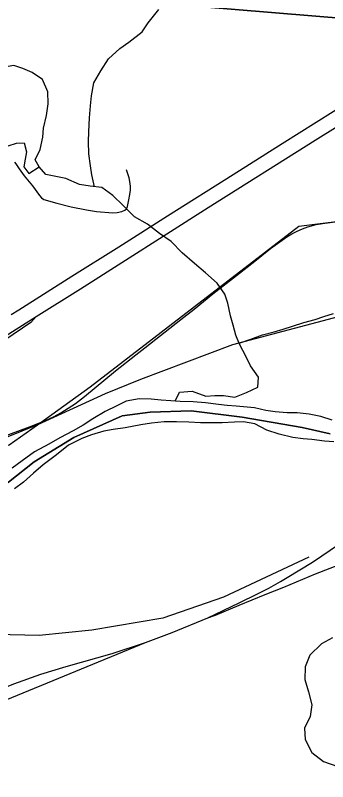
# Model space of a CAD drawing. Extents: x 831 to 1552, y 430 to 870.
# Drawn here: x 1357.25 to 1363.98, y 702.9 to 719.41 of the extents above; entities that cross this region are included whole.
import ezdxf

# ---------------------------------------------------------------- set-up
doc = ezdxf.new("R2010")
doc.units = 0
for name, color, linetype in [('GM_X_Corporation', 7, 'Continuous'), ('GM_X_County_Road', 7, 'Continuous'), ('GM_X_Major_River', 7, 'Continuous'), ('GM_X_Minor_Lake', 7, 'Continuous'), ('GM_X_Minor_River', 7, 'Continuous'), ('GM_X_Rail_Line', 7, 'Continuous'), ('GM_X_State_Route', 7, 'Continuous'), ('GM_X_Township_Road', 7, 'Continuous')]:
    doc.layers.add(name, color=color, linetype=linetype)

msp = doc.modelspace()

# ---------------------------------------------------------------- linework, layer by layer
at = {"layer": 'GM_X_Corporation'}
for points in [[(1348.747, 741.721), (1368.637, 739.883), (1366.951, 719.126), (1347.89, 720.702)], [(1347.89, 720.702), (1366.951, 719.126), (1365.244, 698.931), (1346.049, 700.645)]]:
    msp.add_lwpolyline(points, close=True, dxfattribs=at)
for points in [[(1364.039, 710.393), (1363.434, 710.53), (1362.141, 710.75), (1361.04, 710.888), (1360.16, 710.86), (1359.555, 710.778), (1358.509, 710.31), (1357.657, 709.787), (1357.106, 709.347), (1356.446, 708.962), (1354.988, 708.577), (1354.52, 708.549), (1351.632, 707.256), (1350.009, 706.294), (1349.486, 705.661), (1349.183, 705.468), (1348.606, 705.331), (1347.863, 704.588), (1347.533, 704.01), (1347.45, 702.69)], [(1347.45, 702.69), (1347.533, 704.01), (1347.863, 704.588), (1348.606, 705.331), (1349.183, 705.468), (1349.486, 705.661), (1350.009, 706.294), (1351.632, 707.256), (1354.52, 708.549), (1354.988, 708.577), (1356.446, 708.962), (1357.106, 709.347), (1357.657, 709.787), (1358.509, 710.31), (1359.555, 710.778), (1360.16, 710.86), (1361.04, 710.888), (1362.141, 710.75), (1363.434, 710.53), (1364.039, 710.393)]]:
    msp.add_lwpolyline(points, dxfattribs=at)
at = {"layer": 'GM_X_County_Road'}
msp.add_lwpolyline([(1356.977, 710.325), (1357.559, 710.543), (1357.904, 710.679), (1358.071, 710.758), (1358.233, 710.845), (1358.392, 710.941), (1358.545, 711.046), (1358.741, 711.197), (1359.414, 711.745), (1359.852, 712.092), (1360.045, 712.245), (1360.818, 712.853), (1361.106, 713.08), (1361.512, 713.407), (1362.02, 713.804), (1362.413, 714.114), (1362.755, 714.382), (1362.904, 714.493), (1363.107, 714.635), (1363.214, 714.701), (1363.325, 714.759), (1363.441, 714.809), (1363.557, 714.85), (1363.738, 714.897), (1363.922, 714.929), (1364.539, 715.009)], dxfattribs=at)
at = {"layer": 'GM_X_Major_River'}
for points in [[(1364.079, 710.683), (1363.837, 710.764), (1363.588, 710.815), (1363.33, 710.844), (1363.109, 710.841), (1362.851, 710.862), (1362.654, 710.897), (1362.404, 710.948), (1362.009, 710.987), (1361.819, 710.999), (1361.63, 711.025), (1361.349, 711.062), (1361.084, 711.083), (1360.802, 711.089), (1360.605, 711.101), (1360.392, 711.113), (1360.18, 711.141), (1359.921, 711.147), (1359.639, 711.092), (1359.439, 710.997), (1359.185, 710.874), (1358.923, 710.712), (1358.714, 710.58), (1358.499, 710.455), (1358.214, 710.302), (1357.975, 710.17), (1357.667, 710.002), (1357.396, 709.81), (1357.18, 709.655)], [(1364.114, 710.218), (1363.917, 710.23), (1363.644, 710.266), (1363.454, 710.286), (1363.234, 710.313), (1362.939, 710.381), (1362.675, 710.47), (1362.412, 710.605), (1362.169, 710.649), (1361.979, 710.645), (1361.712, 710.628), (1361.514, 710.625), (1361.241, 710.631), (1360.99, 710.644), (1360.724, 710.65), (1360.458, 710.648), (1360.183, 710.624), (1359.954, 710.583), (1359.618, 710.522), (1359.359, 710.482), (1359.16, 710.448), (1358.892, 710.37), (1358.685, 710.291), (1358.4, 710.145), (1358.137, 709.938), (1357.851, 709.724), (1357.641, 709.546), (1357.424, 709.353), (1357.231, 709.205)]]:
    msp.add_lwpolyline(points, dxfattribs=at)
at = {"layer": 'GM_X_Minor_Lake'}
for points in [[(1357.763, 716.143), (1357.679, 716.291), (1357.788, 716.518), (1357.845, 716.783), (1357.855, 716.973), (1357.926, 717.245), (1357.96, 717.503), (1357.955, 717.761), (1357.837, 718.021), (1357.611, 718.176), (1357.415, 718.261), (1357.218, 718.325), (1356.974, 718.282), (1356.71, 718.391), (1356.483, 718.478), (1356.242, 718.693), (1356.032, 718.84), (1355.781, 718.888), (1355.592, 718.891), (1355.365, 718.969), (1355.065, 719.232)], [(1357.098, 716.594), (1357.273, 716.653), (1357.44, 716.659), (1357.491, 716.468), (1357.466, 716.309), (1357.434, 716.142), (1357.539, 715.997), (1357.763, 716.143)]]:
    msp.add_lwpolyline(points, dxfattribs=at)
at = {"layer": 'GM_X_Minor_River'}
for points in [[(1358.96, 715.713), (1358.898, 715.973), (1358.87, 716.163), (1358.835, 716.422), (1358.831, 716.688), (1358.834, 716.893), (1358.852, 717.196), (1358.871, 717.454), (1358.896, 717.674), (1358.945, 717.955), (1359.093, 718.211), (1359.263, 718.467), (1359.502, 718.692), (1359.701, 718.827), (1359.985, 719.051), (1360.116, 719.247), (1360.348, 719.533)], [(1360.699, 711.096), (1360.793, 711.288), (1361.066, 711.307), (1361.361, 711.205), (1361.552, 711.218), (1361.741, 711.216), (1361.984, 711.182), (1362.236, 711.278), (1362.481, 711.397), (1362.491, 711.609), (1362.319, 711.854), (1362.23, 712.053), (1362.082, 712.32), (1362.008, 712.519), (1361.95, 712.732), (1361.892, 712.93), (1361.834, 713.204), (1361.768, 713.403), (1361.604, 713.64), (1361.349, 713.856), (1361.116, 714.063), (1360.845, 714.287), (1360.612, 714.533), (1360.356, 714.71), (1360.101, 714.911), (1359.821, 715.066), (1359.574, 715.312), (1359.356, 715.527), (1359.115, 715.697), (1358.865, 715.723), (1358.637, 715.763), (1358.343, 715.888), (1357.909, 715.979), (1357.763, 716.143), (1357.679, 716.291), (1357.788, 716.518), (1357.845, 716.783), (1357.855, 716.973), (1357.926, 717.245), (1357.96, 717.503), (1357.955, 717.761), (1357.837, 718.021), (1357.611, 718.176), (1357.415, 718.261), (1357.218, 718.325)], [(1362.073, 712.344), (1362.326, 712.432), (1362.578, 712.527), (1362.829, 712.585), (1363.028, 712.643), (1363.226, 712.709), (1363.47, 712.79), (1363.714, 712.856), (1363.905, 712.922), (1364.111, 712.98)], [(1364.085, 705.994), (1363.848, 705.868), (1363.602, 705.62), (1363.5, 705.371), (1363.489, 705.097), (1363.57, 704.831), (1363.642, 704.556), (1363.609, 704.299), (1363.484, 704.049), (1363.496, 703.806), (1363.645, 703.524), (1363.893, 703.331), (1364.37, 703.166)]]:
    msp.add_lwpolyline(points, dxfattribs=at)
at = {"layer": 'GM_X_Rail_Line'}
for points in [[(1357.73, 710.582), (1358.866, 711.407), (1363.361, 714.868), (1374.985, 716.306)], [(1373.909, 715.483), (1372.078, 714.996), (1361.934, 712.311), (1359.948, 711.564), (1359.186, 711.251), (1357.73, 710.582)], [(1357.73, 710.582), (1355.13, 709.534), (1347.068, 707.913)], [(1348.184, 707.837), (1355.243, 709.441), (1357.121, 710.156), (1357.73, 710.582)], [(1361.404, 706.431), (1362.076, 706.751), (1362.473, 706.947), (1362.718, 707.07), (1362.967, 707.213), (1363.109, 707.293), (1363.656, 707.626), (1364.236, 708.019)], [(1363.58, 707.737), (1361.736, 706.873), (1360.428, 706.418), (1358.901, 706.162), (1357.768, 706.05), (1356.822, 706.07), (1355.876, 706.162), (1354.403, 706.521), (1351.829, 707.144), (1350.444, 707.56), (1348.956, 707.806), (1348.184, 707.837)], [(1361.404, 706.431), (1361.567, 706.487), (1362.079, 706.697), (1362.64, 706.927), (1363.038, 707.086), (1363.725, 707.372), (1364.669, 707.744)], [(1331.029, 690.356), (1334.139, 692.492), (1336.804, 694.323), (1342.617, 698.318), (1344.051, 699.217), (1345.113, 699.834), (1345.965, 700.291), (1346.839, 700.712), (1347.861, 701.155), (1350.4, 702.208), (1352.984, 703.272), (1355.322, 704.238), (1357.221, 705.009), (1357.803, 705.212), (1358.348, 705.377), (1359.339, 705.66), (1360.057, 705.898), (1360.633, 706.108), (1361.404, 706.431)], [(1324.617, 685.605), (1327.389, 687.515), (1329.015, 688.636), (1331.181, 690.137), (1334.291, 692.272), (1336.956, 694.104), (1342.764, 698.096), (1344.19, 698.989), (1345.244, 699.602), (1346.087, 700.054), (1346.951, 700.47), (1347.965, 700.91), (1350.503, 701.962), (1353.086, 703.026), (1355.423, 703.992), (1360.057, 705.898)]]:
    msp.add_lwpolyline(points, dxfattribs=at)
at = {"layer": 'GM_X_State_Route'}
for points in [[(1357.165, 712.965), (1357.324, 713.064), (1358.466, 713.785), (1359.485, 714.418), (1360.53, 715.085), (1361.949, 715.98), (1363.001, 716.643), (1364.105, 717.338), (1365.214, 718.025), (1366.924, 719.077), (1367.436, 719.392), (1369.287, 720.533), (1370.346, 721.183), (1371.298, 721.77), (1372.674, 722.617), (1376.115, 724.732), (1378.283, 726.071), (1380.083, 727.178), (1381.036, 727.763), (1382.148, 728.446), (1383.542, 729.306)], [(1357.698, 712.915), (1358.653, 713.517), (1361.41, 715.266), (1363.714, 716.719), (1366.193, 718.261), (1366.893, 718.692), (1369.002, 719.989), (1371.428, 721.477), (1374.021, 723.067), (1376.806, 724.775), (1379.716, 726.578), (1381.284, 727.542), (1383.511, 728.914)], [(1353.758, 710.44), (1354.564, 710.96), (1355.747, 711.692), (1356.22, 711.985), (1357.698, 712.915)], [(1357.698, 712.915), (1357.582, 712.788), (1357.027, 712.407), (1356.214, 711.881), (1356.093, 711.802), (1356.014, 711.719), (1355.981, 711.65), (1355.961, 711.598), (1355.938, 711.519), (1355.935, 711.44), (1355.935, 711.361), (1355.968, 711.229), (1355.998, 711.156), (1356.033, 711.072), (1356.371, 710.207)]]:
    msp.add_lwpolyline(points, dxfattribs=at)
at = {"layer": 'GM_X_Township_Road'}
msp.add_lwpolyline([(1357.232, 716.245), (1357.264, 716.206), (1357.332, 716.103), (1357.443, 715.951), (1357.618, 715.733), (1357.773, 715.522), (1357.814, 715.475), (1357.868, 715.441), (1358.148, 715.359), (1358.453, 715.282), (1358.783, 715.213), (1358.999, 715.183), (1359.356, 715.154), (1359.447, 715.157), (1359.547, 715.183), (1359.609, 715.208), (1359.648, 715.239), (1359.669, 715.286), (1359.695, 715.43), (1359.717, 715.544), (1359.731, 715.637), (1359.733, 715.717), (1359.729, 715.784), (1359.705, 715.905), (1359.648, 716.08)], dxfattribs=at)

doc.saveas('drawing.dxf')
